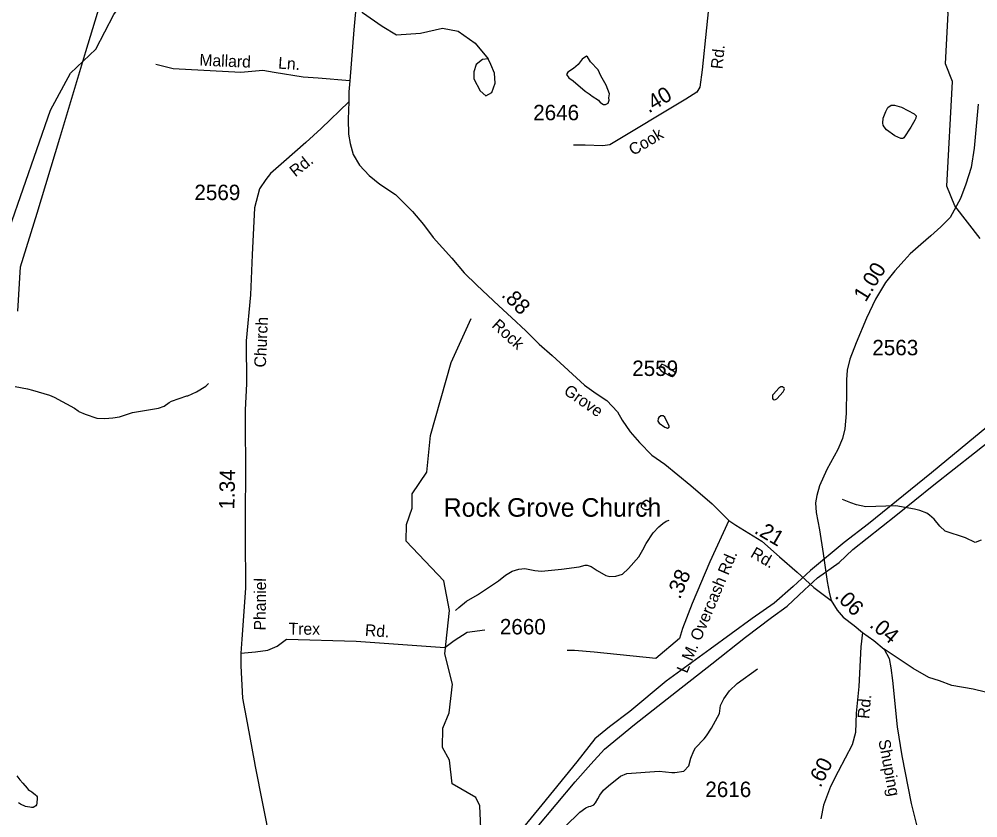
# Model space of a CAD drawing. Extents: x 1473865 to 1648260, y 639067 to 773536.
# Drawn here: x 1551434 to 1559198, y 652286 to 658750 of the extents above; entities that cross this region are included whole.
import ezdxf

# ---------------------------------------------------------------- set-up
doc = ezdxf.new("R2010")
doc.units = 0
for name, color, linetype in [('Exist Cultural Church with Cemetery Label', 7, 'Continuous'), ('Exist Hydrographic Creek Single Shore', 7, 'Continuous'), ('Exist Hydrographic Misc Water Feature', 7, 'Continuous'), ('Exist Road Non-System Type 51', 7, 'Continuous'), ('Exist Road Non-System Type 51 Label', 7, 'Continuous'), ('Exist Road Secondary Mileage Hundredths English Label', 7, 'Continuous'), ('Exist Road Secondary Type 51 Attributed', 7, 'Continuous'), ('Exist Road Secondary Type 51 Label', 7, 'Continuous'), ('Exist Road Secondary Type 51 Number Label', 7, 'Continuous'), ('Exist Utilities Electrical Transmission Line', 7, 'Continuous')]:
    doc.layers.add(name, color=color, linetype=linetype)

msp = doc.modelspace()

# ---------------------------------------------------------------- linework, layer by layer
at = {"layer": 'Exist Hydrographic Creek Single Shore'}
for points in [[(1559215.2, 656975.2), (1559010.3, 657238.6), (1558946.3, 657397.5), (1558991.3, 658246.7), (1558935.2, 658389), (1558958.3, 658798.9), (1558828.3, 659090.3), (1558657.3, 659343.2), (1558694.3, 659585.4), (1558788.3, 659741.1), (1558767.3, 660059.9)], [(1555182.2, 651959), (1555163.2, 652382.8), (1555131.2, 652449.1), (1554941.1, 652561.3), (1554918.2, 652752.1), (1554862.2, 652855), (1554864.1, 653012.6), (1554916.2, 653136.2), (1554944.2, 653368.7), (1554881.1, 653612.8), (1554919.2, 653963.3), (1554873.1, 654203.9), (1554569.2, 654525.1), (1554571.2, 654659.6), (1554615.2, 654793.3), (1554616.2, 654908.2), (1554736.2, 655083), (1554765.2, 655381.2), (1554932.2, 655971.9), (1555095.2, 656326.4)]]:
    msp.add_lwpolyline(points, dxfattribs=at)
at = {"layer": 'Exist Hydrographic Misc Water Feature'}
for points in [[(1551355.2, 657058.3), (1551687.2, 658013.4), (1551850.2, 658312.1), (1552053.3, 658508.2), (1552200.2, 658787.6), (1552319.2, 658952.6), (1552614.2, 659140.3), (1552639.2, 659182.4), (1553127.2, 659431.9), (1553193.3, 659430.5), (1553351.2, 659361.7), (1553713.3, 659088.6), (1553903.2, 658986.2), (1554092.1, 658924), (1554212.9, 658803.1), (1554374.1, 658693.6), (1554489.2, 658624.5), (1554684.9, 658636), (1554863.3, 658676.3), (1554989.9, 658653.3), (1555128, 658555.4), (1555231.6, 658428.7)], [(1555231.6, 658428.7), (1555185.6, 658422.9), (1555133.8, 658382.6), (1555116.5, 658325), (1555116.5, 658267.4), (1555168.3, 658169.5), (1555214.3, 658129.1), (1555260.4, 658157.9), (1555289.2, 658232.8), (1555283.4, 658313.5), (1555254.6, 658382.6), (1555231.6, 658428.7)], [(1556027.7, 658450.3), (1555993.8, 658425.3), (1555959.8, 658382.9), (1555922.4, 658350.3), (1555877.5, 658321), (1555868.1, 658307.3), (1555866.6, 658301.3), (1555886.2, 658276), (1555919.5, 658251.7), (1556018.4, 658168.5), (1556048.8, 658145.6), (1556059.7, 658137.8), (1556075.2, 658126.9), (1556124.9, 658095.8), (1556139.5, 658077), (1556145.1, 658072.5), (1556165.3, 658060.1), (1556180.9, 658060.1), (1556204.1, 658071), (1556211.7, 658093.7), (1556209.9, 658114.2), (1556213.5, 658147.2), (1556188.7, 658215.6), (1556143.6, 658291.8), (1556121.8, 658340), (1556059.7, 658405.3), (1556036.9, 658444.9), (1556027.7, 658450.3)], [(1558599.2, 657788.9), (1558589, 657784), (1558573, 657784.2), (1558525.2, 657806.8), (1558457.8, 657855.5), (1558438, 657877.8), (1558430.2, 657891.9), (1558428.3, 657907.9), (1558430.8, 657947.9), (1558451.4, 658003.6), (1558469.8, 658035.4), (1558496, 658053.1), (1558524, 658054.8), (1558579.9, 658038.1), (1558683.3, 657984.9), (1558697.1, 657968.8), (1558694.9, 657948.8), (1558686.7, 657932.9), (1558654.1, 657877.3), (1558599.2, 657788.9)], [(1556724.2, 655858.9), (1556739.1, 655869.4), (1556747.3, 655883.3), (1556747.3, 655891.3), (1556664, 655948.2), (1556638, 655956.5), (1556623.9, 655942.7), (1556619.8, 655932.8), (1556619.7, 655920.8), (1556633.4, 655904.6), (1556653.3, 655890.4), (1556711, 655859.7), (1556724.2, 655858.9)], [(1551401.1, 655778.1), (1551500.9, 655758.8), (1551542.7, 655748.2), (1551678, 655706), (1551717.7, 655689.6), (1551880.5, 655602.6), (1551912, 655580.7), (1551916, 655574), (1551967.7, 655553.3), (1552063.3, 655521.8), (1552127.2, 655517.2), (1552191.4, 655524.1), (1552247.4, 655531.2), (1552351.9, 655565.2), (1552496.5, 655591), (1552560.8, 655602.1), (1552607, 655617.5), (1552649.5, 655648.7), (1552667.5, 655658.1), (1552790.4, 655702.4), (1552798.4, 655702.3), (1552868.9, 655733.7), (1552945.7, 655779.7), (1552968.1, 655801.4)], [(1557534.7, 655690.7), (1557535.3, 655680.1), (1557541.3, 655672), (1557553.2, 655669.9), (1557569.3, 655677.7), (1557622, 655733.1), (1557630.1, 655749), (1557632.2, 655757), (1557630.3, 655763), (1557616.3, 655773.2), (1557602.4, 655773.3), (1557586.3, 655763.5), (1557541.7, 655716), (1557535.6, 655706.1), (1557534.7, 655690.7)], [(1556685.3, 655440.7), (1556696.5, 655447.9), (1556696.6, 655455.9), (1556663.3, 655528.2), (1556649.4, 655538.4), (1556631.4, 655538.6), (1556615.3, 655526.8), (1556609.1, 655516.9), (1556607, 655496.9), (1556610.9, 655488.8), (1556616.8, 655480.8), (1556662.4, 655448.2), (1556685.3, 655440.7)], [(1556478, 654826), (1556487.6, 654842.2), (1556509.8, 654856), (1556517.8, 654855.9), (1556531.7, 654847.7), (1556547.5, 654829.5), (1556551.3, 654809.5), (1556543.1, 654793.5), (1556527, 654779.7), (1556506.9, 654778), (1556487, 654786.2), (1556473.2, 654800.4), (1556473.4, 654814.4), (1556478, 654826)], [(1559225.3, 654532.3), (1559177.1, 654514.9), (1559097.4, 654551.8), (1558934, 654605.7), (1558889.5, 654646.7), (1558842.9, 654702.8), (1558807.4, 654735.2), (1558783.5, 654751.5), (1558727.7, 654772.1), (1558683.8, 654784.6), (1558533.1, 654810.9), (1558291.9, 654803.2), (1558216, 654818.1), (1558170.2, 654834.6), (1558100.5, 654861.5)], [(1554968.7, 653963.1), (1554993.6, 653987.5), (1555056.3, 654038.8), (1555146.8, 654091.7), (1555316.2, 654203.8), (1555372.6, 654251.1), (1555425, 654282.5), (1555481.2, 654297.9), (1555529.3, 654303.3), (1555609.2, 654286.4), (1555665.2, 654281.7), (1555825.4, 654297.9), (1555969.7, 654316.2), (1556017.7, 654329.6), (1556033.8, 654329.5), (1556065.7, 654319.1), (1556113.4, 654286.5), (1556185, 654247.7), (1556216.8, 654239.3), (1556264.9, 654240.8), (1556321.1, 654258.1), (1556367.9, 654304.6), (1556451.3, 654397.1), (1556483.3, 654454.2), (1556511.9, 654505.9), (1556568.9, 654593.3), (1556615.5, 654640.7), (1556647.8, 654668.4), (1556674, 654686), (1556698.1, 654695.7)], [(1555856, 652215.7), (1555975.7, 652331.9), (1556024.1, 652367.4), (1556046.2, 652377.1), (1556064.2, 652378.9), (1556088.4, 652390.6), (1556102.5, 652406.5), (1556120.9, 652438.3), (1556137.3, 652470.1), (1556165.7, 652509.8), (1556206.1, 652545.3), (1556303.1, 652624.1), (1556355.3, 652645.1), (1556615.6, 652664.5), (1556719.5, 652653.3), (1556743.5, 652653), (1556815.6, 652662.2), (1556856.1, 652705.7), (1556872.8, 652769.5), (1556897.5, 652829.2), (1556909.8, 652853.1), (1556980.6, 652924.3), (1556998.9, 652948.1), (1557039.6, 653011.6), (1557104.9, 653130.9), (1557113.6, 653194.8), (1557141.2, 653248.1), (1557186.9, 653313.9), (1557249.7, 653373.2), (1557413, 653491.3)], [(1551415.3, 652625), (1551438.9, 652592.5), (1551462.4, 652565.8), (1551497.9, 652525.7), (1551507.7, 652515.7), (1551517.6, 652507.3), (1551527.3, 652501.3), (1551535.5, 652497), (1551564.9, 652472.7), (1551574.8, 652462.6), (1551578.8, 652455.9), (1551580.5, 652444.4), (1551575.8, 652404.3), (1551573.8, 652390.4), (1551569.6, 652382.3), (1551559.5, 652376.7), (1551547.5, 652370.4), (1551533.3, 652369.1), (1551519.4, 652371), (1551501.4, 652373.8), (1551485.5, 652377.4), (1551445.8, 652396.3), (1551428, 652406.5)]]:
    msp.add_lwpolyline(points, dxfattribs=at)
at = {"layer": 'Exist Road Non-System Type 51'}
for points in [[(1554112.4, 658250.2), (1553855.1, 658272.8), (1553733.7, 658280.8), (1553498.6, 658319.6), (1553407.3, 658335.6), (1553229.2, 658319.6), (1552681.4, 658347.1), (1552539.9, 658383.6)], [(1553228.3, 653619.5), (1553347, 653629), (1553446.6, 653644), (1553523, 653675.4), (1553599, 653732.7), (1554163.4, 653714.5), (1554880.5, 653665.5), (1554957.9, 653721.5), (1555062.9, 653789.2), (1555205.4, 653807.7)]]:
    msp.add_lwpolyline(points, dxfattribs=at)
at = {"layer": 'Exist Road Secondary Type 51 Attributed'}
for points in [[(1554204.7, 659631.2), (1554178.9, 659125.8), (1554166.8, 658899.1), (1554143.8, 658663.4), (1554112.4, 658250.2), (1554102.9, 658163.2), (1554104.5, 658081.1)], [(1557055.1, 659141.2), (1557035.5, 659023.4), (1556963.9, 658341.3), (1556945, 658200.2), (1556920.6, 658158.7), (1556831.8, 658101.6), (1556217.1, 657733.7), (1556160.9, 657724.4), (1556018.9, 657730.3), (1555923.8, 657731.5)], [(1554104.5, 658081.1), (1553878.9, 657866.2), (1553756.6, 657753.3), (1553575.8, 657594.2), (1553468.7, 657500.9), (1553432, 657451.9), (1553380.3, 657375.7), (1553339.1, 657223.5), (1553320, 656841.8), (1553306, 656518.9), (1553273.4, 656145.7), (1553274.8, 655797.7), (1553264.8, 655587.3), (1553263.1, 655385.7), (1553266.7, 655191.1), (1553262.7, 654641.5), (1553264.3, 654565.1), (1553266.9, 654145.6), (1553237.9, 653732.8), (1553228.3, 653619.5), (1553227.9, 653515.5), (1553243, 653255.3), (1553280.8, 653053.4), (1553342.2, 652718.4), (1553342.8, 652714.5), (1553468.1, 652076.1)], [(1554104.5, 658081.1), (1554098.7, 657941.3), (1554099.8, 657820), (1554114.3, 657743.1), (1554137.4, 657654.8), (1554190.3, 657568.1), (1554268.5, 657486.1), (1554353.7, 657414.9), (1554481.3, 657330.1), (1554619.6, 657192.3), (1554708.3, 657087), (1554787.1, 656984), (1554936.9, 656815.9), (1555037.4, 656696.6), (1555140, 656595.9), (1555318.2, 656430.6), (1555421.1, 656335.5), (1555535.7, 656227.9), (1555644.4, 656120.5), (1555749.4, 656028.9), (1556011.3, 655789.1), (1556105.5, 655720.2), (1556192.8, 655663), (1556279.8, 655571.8), (1556316.9, 655505.4), (1556381.8, 655410.4), (1556456.7, 655323.5), (1556557.5, 655222.2), (1556662.7, 655148.6), (1556872.5, 654975.9), (1557044.8, 654827.6), (1557181.1, 654691.8)], [(1559201.4, 658061.8), (1559169.2, 657705.6), (1559143.8, 657549.9), (1559100.6, 657415.6), (1559056.8, 657299.2), (1558974.9, 657145.9), (1558898.8, 657069.8), (1558815.8, 656997.2), (1558736.3, 656926.8), (1558650.7, 656849.5), (1558600.3, 656796.6), (1558524.2, 656713.6), (1558450.4, 656619.1), (1558368, 656484.8), (1558295.3, 656330.3), (1558212.9, 656129.1), (1558162.2, 655998.9), (1558140.3, 655910.1), (1558133.4, 655831.7), (1558132.8, 655752.7), (1558130.5, 655559.1), (1558120.1, 655433.4), (1558100.5, 655357.3), (1558063.6, 655267.4), (1557974.9, 655104.9), (1557914.9, 654973.5), (1557893, 654895.1), (1557882.6, 654834), (1557888.4, 654757.9), (1557914.4, 654616.7), (1557945.5, 654426.5), (1557977.8, 654198.2), (1557993.9, 654112.9), (1558008.9, 654046)], [(1557181.1, 654691.8), (1557027.4, 654358.9), (1556882.9, 654019.4), (1556805.9, 653818.9), (1556781.7, 653736.5), (1556590.2, 653576.2), (1556090.1, 653627), (1555929.9, 653638.8), (1555873, 653640.7)], [(1557181.1, 654691.8), (1557236.6, 654655), (1557447.5, 654524.5), (1557590.8, 654397.5), (1557733.4, 654274.3), (1557869.4, 654151), (1558008.9, 654046)], [(1558008.9, 654046), (1558059.6, 653967.7), (1558108, 653910), (1558194.8, 653842.1), (1558264.1, 653785.3)], [(1558264.1, 653785.3), (1558250.7, 653669.3), (1558232.6, 653347.5), (1558211.9, 653133.6), (1558205.9, 652975.6), (1558178.7, 652875.9), (1558065.9, 652661.3), (1558004.4, 652538.1), (1557948.5, 652388.8), (1557925.1, 652277)], [(1558264.1, 653785.3), (1558355.4, 653722), (1558440.4, 653650.8)], [(1559359.8, 653278.7), (1559159.3, 653327.3), (1558986.8, 653356.5), (1558887.7, 653395.2), (1558800.3, 653421.1), (1558674.6, 653493.8), (1558440.4, 653650.8)], [(1558440.4, 653650.8), (1558479.6, 653576.4), (1558492.6, 653500.1), (1558505.4, 653398), (1558544.6, 653023.2), (1558581.6, 652786.6), (1558658.9, 652401.4), (1558754.1, 652012.1)]]:
    msp.add_lwpolyline(points, dxfattribs=at)
at = {"layer": 'Exist Utilities Electrical Transmission Line'}
for points in [[(1551423.5, 656387), (1551443.7, 656744.6), (1551579.6, 657180.3), (1551762.3, 657786.9), (1551972.8, 658489.2), (1552151.3, 659077.9), (1552321.7, 659664.9), (1552406.8, 659945.4), (1552619.2, 660425.5), (1552817.3, 660881.9), (1553069, 661537.4), (1553334.9, 662208.6), (1553604.7, 662875.7), (1553791.1, 663344.3), (1553876.9, 663562.9), (1553987.7, 663828.8)], [(1559602.6, 655720), (1559178.8, 655372.6), (1558821.4, 655078.4), (1558310.9, 654666.1), (1558115.3, 654514.2), (1557842.8, 654287.2), (1557701.3, 654156.8), (1557547.8, 654024.4), (1557370.3, 653898.4), (1557029.6, 653650.1), (1556672.8, 653392), (1556378.1, 653147.2), (1556214.7, 653021.1), (1556095.5, 652926.4), (1555949.4, 652737.9), (1555667.7, 652391), (1555432.6, 652105.6)], [(1555629.8, 652209.3), (1555937.8, 652578), (1556063.3, 652720.6), (1556174.6, 652841.4), (1556417, 653040.8), (1556756, 653309.1), (1557044.4, 653532), (1557316.9, 653747), (1557526.6, 653906.6), (1557653.5, 653999.3), (1557795.1, 654131.7), (1557898.1, 654228.7), (1558073.4, 654352.6), (1558186.6, 654457.3), (1558533.7, 654731.7), (1558842.5, 654980.2), (1559169.5, 655240.7), (1559532.6, 655526.7)]]:
    msp.add_lwpolyline(points, dxfattribs=at)

# ---------------------------------------------------------------- texts
at = {"layer": 'Exist Cultural Church with Cemetery Label'}
msp.add_text('Rock Grove Church', height=150, dxfattribs=at).set_placement((1554872.5, 654723))
at = {"layer": 'Exist Road Non-System Type 51 Label'}
for s, rotation, p in [('Mallard', 357.67239, (1552891.8, 658374.2)), ('Ln.', 356.30198, (1553529.2, 658350.2)), ('Trex', 359.3838, (1553615.6, 653769.6)), ('Rd.', 356.09437, (1554231.8, 653759.2))]:
    msp.add_text(s, height=95, rotation=rotation, dxfattribs=at).set_placement(p)
at = {"layer": 'Exist Road Secondary Mileage Hundredths English Label'}
for s, rotation, p in [('.40', 30.90454, (1556532.6, 657986.5)), ('1.00', 58.29663, (1558288.8, 656454.5)), ('.88', 315.3279, (1555332.3, 656510.9)), ('1.34', 88.70357, (1553176.2, 654780)), ('.21', 329.73703, (1557379.8, 654594.7)), ('.38', 67.18644, (1556785.2, 654049.2)), ('.06', 315.00988, (1558032.9, 654074.1)), ('.04', 320.06915, (1558313.6, 653835.9)), ('.60', 63.46974, (1557922.9, 652524.2))]:
    msp.add_text(s, height=125, rotation=rotation, dxfattribs=at).set_placement(p)
at = {"layer": 'Exist Road Secondary Type 51 Label'}
for s, rotation, p in [('Rd.', 84.00656, (1557128.4, 658342.8)), ('Cook', 30.90454, (1556406.4, 657642.4)), ('Rd.', 38.64997, (1553670.7, 657468.5)), ('Church', 87.47419, (1553431.1, 655929.1)), ('Rock', 317.51973, (1555254.8, 656263.2)), ('Grove', 325.0285, (1555836.6, 655722.7)), ('L.M. Overcash Rd.', 67.18648, (1556841.9, 653449.8)), ('Rd.', 329.73703, (1557349.1, 654401.6)), ('Phaniel', 89.46669, (1553429.7, 653801.9)), ('Rd.', 84.46367, (1558316.5, 653083.8)), ('Shuping', 280.55527, (1558391.8, 652912))]:
    msp.add_text(s, height=95, rotation=rotation, dxfattribs=at).set_placement(p)
at = {"layer": 'Exist Road Secondary Type 51 Number Label'}
for s, p in [('2646', (1555596.5, 657931.8)), ('2569', (1552852.7, 657285.4)), ('2563', (1558343.1, 656029.5)), ('2559', (1556398.8, 655862.2)), ('2660', (1555326.7, 653770.3)), ('2616', (1556990.6, 652453.8))]:
    msp.add_text(s, height=125, dxfattribs=at).set_placement(p)

doc.saveas('drawing.dxf')
